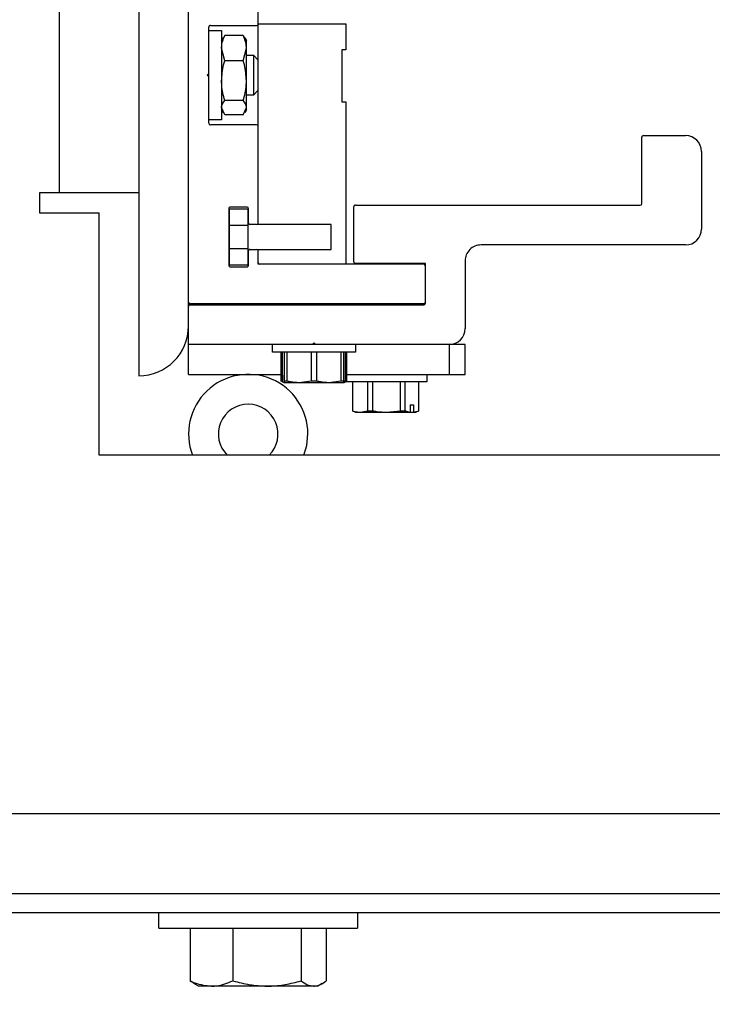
# Model space of a CAD drawing. Header units: inches. Extents: x 170 to 288, y 234 to 248.
# Tile 360 of 480: x 250.244 to 250.535, y 236.321 to 236.734. Entities that reach past the tile are written whole.
import ezdxf

# ---------------------------------------------------------------- set-up
doc = ezdxf.new("R2010")
doc.units = ezdxf.units.IN
doc.header["$LTSCALE"] = 0.25
doc.header["$MEASUREMENT"] = 0
doc.layers.add('ANNOTATIONS', color=1, linetype='Continuous')
doc.layers.add('DETAILS', color=4, linetype='Continuous')
doc.styles.add('ARIAL', font='arial.ttf', dxfattribs={"height": 0.09375})
doc.dimstyles.new('STANDARD$0', dxfattribs={"dimtxt": 0.09375, "dimasz": 0.09375, "dimexe": 0.03125, "dimexo": 0.046875, "dimgap": 0.09, "dimtad": 0, "dimtih": 1, "dimtoh": 1, "dimdec": 4, "dimzin": 0, "dimdsep": 46, "dimtxsty": 'ARIAL', "dimcen": 0.09, "dimadec": 0, "dimazin": 0, "dimtfac": 1, "dimtdec": 4, "dimtofl": 0, "dimtmove": 0, "dimatfit": 1, "dimfxl": 1, "dimtolj": 1, "dimtzin": 0, "dimarcsym": 0})

# ---------------------------------------------------------------- blocks, each defined once
blk = doc.blocks.new('*D85')
at = {"layer": 'ANNOTATIONS', "color": 0, "lineweight": -2, "transparency": 16777216}
for p, q in [((250.6324351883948, 236.3372394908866), (250.6324351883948, 236.104204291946)), ((249.4858155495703, 236.3094175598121), (249.4858155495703, 236.104204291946)), ((249.5795655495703, 236.135454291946), (249.7631584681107, 236.135454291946)), ((250.5386851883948, 236.135454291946), (250.3333784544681, 236.135454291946))]:
    blk.add_line(p, q, dxfattribs=at)
at = {"layer": 'ANNOTATIONS', "color": 0, "transparency": 16777216}
for points in [[(249.5795655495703, 236.151079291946), (249.5795655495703, 236.119829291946), (249.4858155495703, 236.135454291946)], [(250.5386851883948, 236.151079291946), (250.5386851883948, 236.119829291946), (250.6324351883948, 236.135454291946)]]:
    blk.add_solid(points, dxfattribs=at)
at = {"layer": 'defpoints', "color": 0, "transparency": 16777216}
for p in [(250.6324351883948, 236.3841144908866), (249.4858155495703, 236.3562925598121), (250.6324351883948, 236.135454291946)]:
    blk.add_point(p, dxfattribs=at)
at = {"layer": 'ANNOTATIONS', "color": 0, "transparency": 16777216, "insert": (250.0482684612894, 236.135454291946), "char_height": 0.09375, "attachment_point": 5, "style": 'ARIAL'}
blk.add_mtext('\\A1;17 1/4"', dxfattribs=at)

msp = doc.modelspace()

# ---------------------------------------------------------------- linework, layer by layer
at = {"layer": 'DETAILS'}
for p, q in [((250.2939905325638, 236.9856602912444), (250.2939905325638, 236.5848969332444)), ((250.2605935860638, 236.9288854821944), (250.2605935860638, 236.6617099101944)), ((250.3148636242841, 236.5854905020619), (250.3148636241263, 236.9313902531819)), ((250.3440859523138, 236.648461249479), (250.3440859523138, 236.76478123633)), ((250.3233798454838, 236.690973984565), (250.3233798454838, 236.73138428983)), ((250.3240477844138, 236.73205222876), (250.3434180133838, 236.73205222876)), ((250.3440859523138, 236.7327425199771), (250.3809014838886, 236.7327425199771)), ((250.3809014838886, 236.7327425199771), (250.3809014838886, 236.7218293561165)), ((250.3233798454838, 236.7299482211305), (250.3287233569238, 236.7299482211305)), ((250.3287233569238, 236.7299482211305), (250.3287233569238, 236.6924100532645)), ((250.3287233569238, 236.7257903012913), (250.3293857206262, 236.726937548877)), ((250.3300283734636, 236.7278372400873), (250.3295872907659, 236.7268211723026)), ((250.3378548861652, 236.7278372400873), (250.3300283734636, 236.7278372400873)), ((250.3378548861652, 236.7278372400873), (250.3382959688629, 236.7268211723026)), ((250.3384975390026, 236.7269375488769), (250.339159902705, 236.7257903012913)), ((250.3300283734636, 236.717191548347), (250.3287233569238, 236.7225143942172)), ((250.3378548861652, 236.717191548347), (250.339159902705, 236.7225143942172)), ((250.339159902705, 236.6965679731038), (250.339159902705, 236.7257903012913)), ((250.339159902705, 236.7195283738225), (250.3420988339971, 236.7195283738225)), ((250.3420988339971, 236.7195283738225), (250.3440859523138, 236.7175412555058)), ((250.3420988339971, 236.7195283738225), (250.3420988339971, 236.7028299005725)), ((250.3792316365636, 236.7218293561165), (250.3792316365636, 236.7000029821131)), ((250.3809014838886, 236.7218293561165), (250.3792316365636, 236.7218293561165)), ((250.3378548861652, 236.717191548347), (250.3300283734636, 236.717191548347)), ((250.3227119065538, 236.7111791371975), (250.3233798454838, 236.7118470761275)), ((250.3233798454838, 236.7105111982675), (250.3227119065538, 236.7111791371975)), ((250.3420988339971, 236.7028299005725), (250.339159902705, 236.7028299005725)), ((250.3440859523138, 236.7048170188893), (250.3420988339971, 236.7028299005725)), ((250.3300283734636, 236.6945210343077), (250.3287233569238, 236.6975272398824)), ((250.3378548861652, 236.7005334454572), (250.3300283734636, 236.7005334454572)), ((250.3378548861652, 236.6945210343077), (250.339159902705, 236.6975272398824)), ((250.3792316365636, 236.7000029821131), (250.3809014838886, 236.7000029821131)), ((250.3809014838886, 236.7000029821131), (250.3809014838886, 236.631762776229)), ((250.3293857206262, 236.6954207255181), (250.3287233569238, 236.6965679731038)), ((250.3378548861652, 236.6945210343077), (250.3300283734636, 236.6945210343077)), ((250.339159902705, 236.6965679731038), (250.3384975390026, 236.6954207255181)), ((250.3287233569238, 236.6924100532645), (250.3233798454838, 236.6924100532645)), ((250.3434180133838, 236.690306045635), (250.3240477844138, 236.690306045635)), ((250.5052049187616, 236.6572255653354), (250.5052049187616, 236.6851120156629)), ((250.5058728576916, 236.6857799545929), (250.5235732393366, 236.6857799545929)), ((250.5302526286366, 236.6791005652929), (250.5302526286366, 236.6465385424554)), ((250.2939905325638, 236.6617099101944), (250.2522443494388, 236.6617099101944)), ((250.2522443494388, 236.6617099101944), (250.2522443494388, 236.6533606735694)), ((250.3394103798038, 236.6557257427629), (250.3323970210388, 236.6557257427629)), ((250.3842411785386, 236.6327821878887), (250.3842411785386, 236.6558896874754)), ((250.3849091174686, 236.6565576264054), (250.5045369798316, 236.6565576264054)), ((250.2522443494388, 236.6533606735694), (250.2772920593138, 236.6533606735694)), ((250.2772920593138, 236.5514999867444), (250.2772920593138, 236.6533606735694)), ((250.3317290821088, 236.6550578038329), (250.3317290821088, 236.631345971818)), ((250.3319294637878, 236.6548908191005), (250.3319294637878, 236.6315129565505)), ((250.3398779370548, 236.6548908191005), (250.3319294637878, 236.6548908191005)), ((250.3398779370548, 236.6315129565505), (250.3398779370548, 236.6548908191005)), ((250.3400783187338, 236.6490880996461), (250.3400783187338, 236.6550578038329)), ((250.3319294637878, 236.6482114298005), (250.3398779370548, 236.6482114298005)), ((250.3434180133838, 236.6484201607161), (250.3407462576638, 236.6484201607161)), ((250.3746896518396, 236.648461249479), (250.3440859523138, 236.648461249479)), ((250.3746896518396, 236.6379425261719), (250.3746896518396, 236.648461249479)), ((250.5235732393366, 236.6398591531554), (250.4376762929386, 236.6398591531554)), ((250.3398779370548, 236.6381923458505), (250.3319294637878, 236.6381923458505)), ((250.3400783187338, 236.631345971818), (250.3400783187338, 236.6373156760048)), ((250.3407462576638, 236.6379836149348), (250.3434180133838, 236.6379836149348)), ((250.3440859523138, 236.6379425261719), (250.3746896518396, 236.6379425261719)), ((250.3440859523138, 236.631762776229), (250.3440859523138, 236.6379425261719)), ((250.3319294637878, 236.6315129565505), (250.3398779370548, 236.6315129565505)), ((250.4136304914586, 236.631762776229), (250.3440859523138, 236.631762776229)), ((250.4142984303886, 236.6321142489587), (250.3849091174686, 236.6321142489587)), ((250.4142984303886, 236.6153807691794), (250.4142984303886, 236.6321142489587)), ((250.4309969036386, 236.6331797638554), (250.4309969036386, 236.6046937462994)), ((250.3323970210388, 236.6306780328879), (250.3394103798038, 236.6306780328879)), ((250.4136304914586, 236.615064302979), (250.3155315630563, 236.615064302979)), ((250.3155315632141, 236.6147128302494), (250.4136304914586, 236.6147128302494)), ((250.3609326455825, 236.6147128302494), (250.3603296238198, 236.615064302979)), ((250.3675427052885, 236.614921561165), (250.3653233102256, 236.615064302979)), ((250.3675427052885, 236.614921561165), (250.3675427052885, 236.6147128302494)), ((250.3749823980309, 236.615064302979), (250.3755869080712, 236.6147128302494)), ((250.3753678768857, 236.615064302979), (250.3758104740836, 236.6148073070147)), ((250.375376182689, 236.615064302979), (250.3758101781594, 236.6148122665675)), ((250.3758919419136, 236.6147432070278), (250.3758919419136, 236.6147382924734)), ((250.3910462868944, 236.6147128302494), (250.3910462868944, 236.615064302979)), ((250.3942721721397, 236.6149860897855), (250.3944958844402, 236.6147128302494)), ((250.4045792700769, 236.615064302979), (250.4046847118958, 236.6147128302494)), ((250.4309968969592, 236.5980143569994), (250.3148636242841, 236.5980143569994)), ((250.3501762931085, 236.5948082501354), (250.3501762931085, 236.5980143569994)), ((250.3675427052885, 236.5986822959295), (250.3668747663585, 236.5980143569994)), ((250.3682106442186, 236.5980143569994), (250.3675427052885, 236.5986822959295)), ((250.3849091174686, 236.5980143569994), (250.3849091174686, 236.5948082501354)), ((250.4243175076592, 236.5980143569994), (250.4243175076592, 236.5854905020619)), ((250.4309968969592, 236.5854905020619), (250.4309968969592, 236.5980143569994)), ((250.3849091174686, 236.5948082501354), (250.3501762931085, 236.5948082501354)), ((250.353745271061, 236.5825777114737), (250.353745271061, 236.5948082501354)), ((250.3537644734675, 236.5825777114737), (250.3537644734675, 236.5948082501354)), ((250.3538923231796, 236.5825777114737), (250.3538923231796, 236.5948082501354)), ((250.3542592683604, 236.5825777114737), (250.3542592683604, 236.5948082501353)), ((250.3550188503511, 236.5948082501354), (250.3550188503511, 236.5825777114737)), ((250.3562665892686, 236.5825777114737), (250.3562665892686, 236.5948082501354)), ((250.366294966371, 236.5948082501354), (250.366294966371, 236.5825777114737)), ((250.3687904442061, 236.5825777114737), (250.3687904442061, 236.5948082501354)), ((250.3788188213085, 236.5948082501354), (250.3788188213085, 236.5825777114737)), ((250.3800665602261, 236.5825777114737), (250.3800665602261, 236.5948082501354)), ((250.3808261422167, 236.5825777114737), (250.3808261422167, 236.5948082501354)), ((250.3811930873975, 236.5825777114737), (250.3811930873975, 236.5948082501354)), ((250.3813209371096, 236.5825777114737), (250.3813209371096, 236.5948082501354)), ((250.3813401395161, 236.5825777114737), (250.3813401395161, 236.5948082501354)), ((250.3148636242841, 236.5854905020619), (250.353745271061, 236.5854905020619)), ((250.3813401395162, 236.5854905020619), (250.4309968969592, 236.5854905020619)), ((250.4149542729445, 236.5854905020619), (250.4149542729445, 236.5822843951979)), ((250.3537345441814, 236.5825827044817), (250.3536712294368, 236.582612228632)), ((250.353745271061, 236.5825777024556), (250.3537345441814, 236.5825827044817)), ((250.3548584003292, 236.5820586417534), (250.3544851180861, 236.5822327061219)), ((250.3550188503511, 236.5819838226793), (250.3548584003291, 236.5820586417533)), ((250.3549290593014, 236.5851899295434), (250.3549290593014, 236.5829516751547)), ((250.3549290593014, 236.5851899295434), (250.3550188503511, 236.5851899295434)), ((250.3549290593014, 236.582029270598), (250.355026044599, 236.5819838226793)), ((250.3562665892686, 236.5825777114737), (250.3550188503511, 236.5825777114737)), ((250.3551170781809, 236.5819838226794), (250.3550188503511, 236.582029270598)), ((250.3799683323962, 236.5819838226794), (250.3551170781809, 236.5819838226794)), ((250.366294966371, 236.5825777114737), (250.3612807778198, 236.5819838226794)), ((250.3687904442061, 236.5825777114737), (250.366294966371, 236.5825777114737)), ((250.3788188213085, 236.5825777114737), (250.3738046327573, 236.5819838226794)), ((250.3808261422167, 236.5825777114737), (250.3788188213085, 236.5825777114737)), ((250.3800665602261, 236.582029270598), (250.3799683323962, 236.5819838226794)), ((250.3801563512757, 236.582029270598), (250.3800593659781, 236.5819838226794)), ((250.380600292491, 236.5822327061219), (250.3800665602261, 236.5819838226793)), ((250.3810299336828, 236.5824330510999), (250.380600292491, 236.5822327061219)), ((250.4149542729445, 236.5822843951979), (250.3809796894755, 236.5822843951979)), ((250.3813401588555, 236.5825777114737), (250.3810299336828, 236.5824330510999)), ((250.3813209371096, 236.5825777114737), (250.3811930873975, 236.5825777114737)), ((250.3837904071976, 236.5700538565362), (250.3837904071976, 236.5822843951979)), ((250.3838926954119, 236.5700538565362), (250.3838926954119, 236.5822843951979)), ((250.3899934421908, 236.5822843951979), (250.3899934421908, 236.5700538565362)), ((250.3921925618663, 236.5700538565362), (250.3921925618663, 236.5822843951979)), ((250.4037666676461, 236.5822843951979), (250.4037666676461, 236.5700538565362)), ((250.4058877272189, 236.5700538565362), (250.4058877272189, 236.5822843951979)), ((250.4113610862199, 236.5822843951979), (250.4113610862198, 236.5700538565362)), ((250.4113853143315, 236.5822843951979), (250.4113853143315, 236.5700538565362)), ((250.385064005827, 236.5694599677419), (250.3837904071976, 236.5700538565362)), ((250.3838926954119, 236.5700538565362), (250.3837904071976, 236.5700538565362)), ((250.410111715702, 236.5694599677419), (250.385064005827, 236.5694599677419)), ((250.3899934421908, 236.5700538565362), (250.3869430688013, 236.5694599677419)), ((250.3921925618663, 236.5700538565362), (250.3899934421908, 236.5700538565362)), ((250.4037666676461, 236.5700538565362), (250.3979796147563, 236.5694599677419)), ((250.4058877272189, 236.5700538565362), (250.4037666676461, 236.5700538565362)), ((250.4078844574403, 236.5695054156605), (250.4077978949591, 236.5694599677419)), ((250.4078844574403, 236.5726660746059), (250.4093643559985, 236.5726660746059)), ((250.4078844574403, 236.5726660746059), (250.4078844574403, 236.5695054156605)), ((250.4092777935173, 236.5694599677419), (250.4093643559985, 236.5695054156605)), ((250.4093643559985, 236.5726660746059), (250.4093643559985, 236.5695054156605)), ((250.4113853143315, 236.5700538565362), (250.410111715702, 236.5694599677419)), ((250.4113853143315, 236.5700538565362), (250.4113610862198, 236.5700538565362)), ((250.5444676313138, 236.5514999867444), (250.2772920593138, 236.5514999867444)), ((250.5444676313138, 236.4008129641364), (249.6093531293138, 236.4008129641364)), ((249.5136374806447, 236.3674160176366), (250.6077882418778, 236.3674160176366)), ((249.4973397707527, 236.3594675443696), (250.6077882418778, 236.3594675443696)), ((250.3023397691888, 236.3527881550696), (250.3023397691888, 236.3594675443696)), ((250.3858321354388, 236.3594675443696), (250.3858321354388, 236.3527881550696)), ((250.3023397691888, 236.3527881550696), (250.3858321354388, 236.3527881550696)), ((250.3154866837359, 236.3527881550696), (250.3154866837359, 236.3307123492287)), ((250.3335211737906, 236.3527881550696), (250.3335211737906, 236.3307123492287)), ((250.3621204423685, 236.3527881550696), (250.3621204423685, 236.3307123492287)), ((250.3726852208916, 236.3527881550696), (250.3726852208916, 236.3307123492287)), ((250.3171795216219, 236.3296343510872), (250.3154866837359, 236.3307123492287)), ((250.3190382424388, 236.3284751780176), (250.3171422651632, 236.329569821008)), ((250.3710296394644, 236.329569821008), (250.3691336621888, 236.3284751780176)), ((250.3691336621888, 236.3284751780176), (250.3190382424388, 236.3284751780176))]:
    msp.add_line(p, q, dxfattribs=at)
at = {"layer": 'DETAILS', "flags": 128}
msp.add_lwpolyline([(250.3633082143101, 236.5514999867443), (250.3644777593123, 236.5555562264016), (250.3649590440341, 236.5604427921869)], dxfattribs=at)
at = {"layer": 'DETAILS'}
msp.add_circle((250.0676566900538, 236.7346671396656), 0.8370133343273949, dxfattribs=at)
for centre, radius, start, end in [((250.3240477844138, 236.73138428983), 0.000667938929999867, 89.99999999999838, 180), ((250.3434180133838, 236.73272016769), 0.0006679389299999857, 270, 0), ((250.3240477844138, 236.690973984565), 0.000667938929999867, 180, 270), ((250.3434180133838, 236.689638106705), 0.0006679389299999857, 0, 89.99999999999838), ((250.5058728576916, 236.6851120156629), 0.0006679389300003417, 89.99999999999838, 180), ((250.5235732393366, 236.6791005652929), 0.006679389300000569, 0, 89.99999999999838), ((250.3323970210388, 236.6550578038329), 0.000667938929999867, 89.99999999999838, 180), ((250.3394103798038, 236.6550578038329), 0.000667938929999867, 0, 89.99999999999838), ((250.3849091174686, 236.6558896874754), 0.0006679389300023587, 89.99999999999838, 180), ((250.5045369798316, 236.6572255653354), 0.000667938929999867, 270, 0), ((250.3407462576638, 236.6490880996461), 0.00066793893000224, 180, 270), ((250.3434180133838, 236.6490880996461), 0.00066793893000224, 270, 0), ((250.5235732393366, 236.6465385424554), 0.006679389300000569, 270, 0), ((250.4376762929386, 236.6331797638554), 0.00667938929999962, 89.99999999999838, 180), ((250.3407462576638, 236.6373156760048), 0.0006679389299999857, 89.99999999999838, 180), ((250.3434180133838, 236.6373156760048), 0.0006679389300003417, 0, 89.99999999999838), ((250.3323970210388, 236.631345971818), 0.0006679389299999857, 180, 270), ((250.3394103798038, 236.631345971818), 0.0006679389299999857, 270, 0), ((250.3447538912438, 236.632430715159), 0.000667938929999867, 180, 270), ((250.3849091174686, 236.6327821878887), 0.0006679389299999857, 180, 270), ((250.4136304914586, 236.631094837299), 0.000667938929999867, 0, 89.99999999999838), ((250.3155315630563, 236.615732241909), 0.0006679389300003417, 180, 270), ((250.3155315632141, 236.6140448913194), 0.0006679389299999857, 89.99999999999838, 180), ((250.4136304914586, 236.615732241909), 0.000667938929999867, 270, 0), ((250.4136304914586, 236.6153807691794), 0.000667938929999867, 270, 0), ((250.2939905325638, 236.6057700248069), 0.0208730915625, 270, 0), ((250.4243175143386, 236.6046937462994), 0.006679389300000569, 270, 0), ((250.3399113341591, 236.5604427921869), 0.025047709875, 0, 200.9179626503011), ((250.3399113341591, 236.5604427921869), 0.0125238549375, 314.4336433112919, 225.5663616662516)]:
    msp.add_arc(centre, radius, start, end, dxfattribs=at)
for points, knots in [([(250.3287233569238, 236.7225143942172), (250.3287246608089, 236.7226405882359), (250.3287432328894, 236.7244380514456), (250.3294091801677, 236.7261994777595), (250.3300283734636, 236.7278372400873)], [0, 0, 0, 0, 0.07020673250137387, 1, 1, 1, 1]), ([(250.339159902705, 236.7225143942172), (250.3391585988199, 236.7226405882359), (250.3391400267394, 236.7244380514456), (250.3384740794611, 236.7261994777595), (250.3378548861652, 236.7278372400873)], [0, 0, 0, 0, 0.07020673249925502, 1, 1, 1, 1]), ([(250.3287233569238, 236.7088624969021), (250.3288896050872, 236.7111001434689), (250.3290991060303, 236.7139199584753), (250.3298693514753, 236.716631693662), (250.3300283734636, 236.717191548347)], [0, 0, 0, 0, 0.7935437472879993, 1, 1, 1, 1]), ([(250.339159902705, 236.7088624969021), (250.3389936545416, 236.7111001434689), (250.3387841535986, 236.7139199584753), (250.3380139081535, 236.716631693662), (250.3378548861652, 236.717191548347)], [0, 0, 0, 0, 0.7935437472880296, 1, 1, 1, 1]), ([(250.3300283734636, 236.7005334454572), (250.3294926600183, 236.702653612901), (250.3287984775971, 236.7054009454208), (250.3287373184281, 236.7082191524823), (250.3287233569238, 236.7088624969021)], [0, 0, 0, 0, 0.7717185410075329, 1, 1, 1, 1]), ([(250.3378548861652, 236.7005334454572), (250.3383905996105, 236.702653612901), (250.3390847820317, 236.7054009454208), (250.3391459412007, 236.7082191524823), (250.339159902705, 236.7088624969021)], [0, 0, 0, 0, 0.7717185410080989, 1, 1, 1, 1]), ([(250.3287233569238, 236.6975272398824), (250.3287246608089, 236.6975985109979), (250.3287432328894, 236.6986136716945), (250.3294091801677, 236.699608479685), (250.3300283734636, 236.7005334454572)], [0, 0, 0, 0, 0.07020673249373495, 1, 1, 1, 1]), ([(250.339159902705, 236.6975272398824), (250.3391585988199, 236.6975985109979), (250.3391400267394, 236.6986136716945), (250.3384740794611, 236.6996084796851), (250.3378548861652, 236.7005334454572)], [0, 0, 0, 0, 0.07020673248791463, 1, 1, 1, 1]), ([(250.3607756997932, 236.6147128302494), (250.3605758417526, 236.6148294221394), (250.360374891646, 236.6149466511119), (250.3601735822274, 236.6150636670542), (250.3601724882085, 236.615064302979)], [0, 0, 0, 0, 0.9945654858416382, 1, 1, 1, 1]), ([(250.3707738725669, 236.6147128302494), (250.3707544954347, 236.6147143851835), (250.3698411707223, 236.614787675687), (250.3686796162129, 236.6148553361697), (250.3675427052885, 236.614921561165)], [0, 0, 0, 0, 0.02121603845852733, 1, 1, 1, 1]), ([(250.3752437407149, 236.6147191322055), (250.3747392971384, 236.6147825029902), (250.3738776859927, 236.6148907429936), (250.3722662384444, 236.6150134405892), (250.3715982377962, 236.615064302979)], [0, 0, 0, 0, 0.5854654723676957, 1, 1, 1, 1]), ([(250.3942721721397, 236.6149860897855), (250.3950010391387, 236.6149371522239), (250.3963014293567, 236.6148498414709), (250.397723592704, 236.6147546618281), (250.3983486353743, 236.6147128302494)], [0, 0, 0, 0, 0.560498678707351, 1, 1, 1, 1]), ([(250.3680335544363, 236.5981914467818), (250.3678699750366, 236.5982019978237), (250.3675627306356, 236.5982218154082), (250.3672550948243, 236.5982415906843), (250.3671112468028, 236.5982508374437)], [0, 0, 0, 0, 0.5324080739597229, 1, 1, 1, 1]), ([(250.3545057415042, 236.5822492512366), (250.3544348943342, 236.5822731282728), (250.3542288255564, 236.5823425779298), (250.3540256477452, 236.5824845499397), (250.3538923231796, 236.5825777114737)], [0, 0, 0, 0, 0.34380351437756, 1, 1, 1, 1]), ([(250.3549290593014, 236.582029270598), (250.354780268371, 236.5821087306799), (250.3545556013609, 236.582228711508), (250.3543340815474, 236.5824896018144), (250.3542592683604, 236.5825777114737)], [0, 0, 0, 0, 0.6622731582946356, 0.9999999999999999, 0.9999999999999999, 0.9999999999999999, 0.9999999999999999]), ([(250.3550188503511, 236.5825777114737), (250.3550188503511, 236.5825514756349), (250.355018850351, 236.5822820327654), (250.355018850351, 236.5821491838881), (250.3550188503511, 236.582029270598)], [0, 0, 0, 0, 0.0973706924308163, 1, 1, 1, 1]), ([(250.3612807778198, 236.5819838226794), (250.3600908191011, 236.5820400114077), (250.3584068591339, 236.5821195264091), (250.3567520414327, 236.5824737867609), (250.3562665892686, 236.5825777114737)], [0, 0, 0, 0, 0.7066431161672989, 1, 1, 1, 1]), ([(250.3738046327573, 236.5819838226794), (250.3726146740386, 236.5820400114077), (250.3709307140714, 236.5821195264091), (250.3692758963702, 236.5824737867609), (250.3687904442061, 236.5825777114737)], [0, 0, 0, 0, 0.7066431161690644, 1, 1, 1, 1]), ([(250.3800665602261, 236.582029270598), (250.3800665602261, 236.5821491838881), (250.3800665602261, 236.5822820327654), (250.3800665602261, 236.5825514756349), (250.3800665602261, 236.5825777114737)], [0, 0, 0, 0, 0.9026293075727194, 1, 1, 1, 1]), ([(250.3801563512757, 236.582029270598), (250.3803589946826, 236.5821491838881), (250.3805834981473, 236.5822820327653), (250.3808046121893, 236.5825514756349), (250.3808261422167, 236.5825777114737)], [0, 0, 0, 0, 0.9026293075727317, 1, 1, 1, 1]), ([(250.3805786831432, 236.5822826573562), (250.3807457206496, 236.5823398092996), (250.3809517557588, 236.582410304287), (250.3811546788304, 236.5825510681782), (250.3811930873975, 236.5825777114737)], [0, 0, 0, 0, 0.8107235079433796, 0.9999999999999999, 0.9999999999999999, 0.9999999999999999, 0.9999999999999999]), ([(250.3809942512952, 236.5824419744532), (250.3810528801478, 236.5824586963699), (250.3811625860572, 236.5824899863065), (250.3812706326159, 236.5825498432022), (250.3813209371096, 236.5825777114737)], [0, 0, 0, 0, 0.5344183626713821, 1, 1, 1, 1]), ([(250.3869430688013, 236.5694599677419), (250.3862191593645, 236.5695161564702), (250.3851947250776, 236.5695956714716), (250.3841880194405, 236.5699499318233), (250.3838926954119, 236.5700538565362)], [0, 0, 0, 0, 0.70664311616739, 1, 1, 1, 1]), ([(250.3979796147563, 236.5694599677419), (250.3966062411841, 236.5695161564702), (250.3946627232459, 236.5695956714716), (250.3927528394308, 236.5699499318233), (250.3921925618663, 236.5700538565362)], [0, 0, 0, 0, 0.7066431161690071, 0.9999999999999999, 0.9999999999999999, 0.9999999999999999, 0.9999999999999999]), ([(250.4078844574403, 236.5695054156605), (250.4072803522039, 236.5696253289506), (250.4066110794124, 236.5697581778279), (250.4059519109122, 236.5700276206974), (250.4058877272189, 236.5700538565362)], [0, 0, 0, 0, 0.9026293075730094, 0.9999999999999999, 0.9999999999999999, 0.9999999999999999, 0.9999999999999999]), ([(250.4113610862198, 236.5700538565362), (250.411138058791, 236.569965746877), (250.4104776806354, 236.5697048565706), (250.4098079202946, 236.5695848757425), (250.4093643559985, 236.5695054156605)], [0, 0, 0, 0, 0.3377268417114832, 0.9999999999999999, 0.9999999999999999, 0.9999999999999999, 0.9999999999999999]), ([(250.3154866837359, 236.3307123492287), (250.3161604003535, 236.3304104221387), (250.3190977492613, 236.3290940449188), (250.3221509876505, 236.3287445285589), (250.3245039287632, 236.3284751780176)], [0, 0, 0, 0, 0.229362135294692, 1, 1, 1, 1]), ([(250.3245039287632, 236.3284751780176), (250.3252555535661, 236.328503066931), (250.3283071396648, 236.3286162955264), (250.3312803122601, 236.3298115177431), (250.3335211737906, 236.3307123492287)], [0, 0, 0, 0, 0.2463062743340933, 1, 1, 1, 1]), ([(250.3335211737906, 236.3307123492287), (250.3358434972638, 236.3300870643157), (250.3405307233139, 236.3288250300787), (250.3453761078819, 236.3285924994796), (250.3478208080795, 236.3284751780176)], [0, 0, 0, 0, 0.4954579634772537, 1, 1, 1, 1]), ([(250.3478208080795, 236.3284751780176), (250.3481597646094, 236.328477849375), (250.3507265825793, 236.3284980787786), (250.3555661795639, 236.3289866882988), (250.3599223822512, 236.3301336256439), (250.3621204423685, 236.3307123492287)], [0, 0, 0, 0, 0.07009191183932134, 0.5307854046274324, 1, 1, 1, 1]), ([(250.3621204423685, 236.3307123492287), (250.3629783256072, 236.3300870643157), (250.3647098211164, 236.3288250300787), (250.3664997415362, 236.3285924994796), (250.36740283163, 236.3284751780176)], [0, 0, 0, 0, 0.4954579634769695, 0.9999999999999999, 0.9999999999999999, 0.9999999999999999, 0.9999999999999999]), ([(250.36740283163, 236.3284751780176), (250.3675280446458, 236.3284778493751), (250.3684762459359, 236.3284980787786), (250.3702640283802, 236.3289866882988), (250.3718732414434, 236.3301336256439), (250.3726852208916, 236.3307123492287)], [0, 0, 0, 0, 0.07009191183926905, 0.5307854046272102, 1, 1, 1, 1])]:
    msp.add_open_spline(points, degree=3, knots=knots, dxfattribs=at)

# ---------------------------------------------------------------- dimensions: what is measured, and where the dimension line sits
at = {"layer": 'ANNOTATIONS'}
dim = msp.add_linear_dim(base=(250.6324351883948, 236.135454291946), p1=(249.4858155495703, 236.3562925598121), p2=(250.6324351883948, 236.3841144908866), text='17 1/4"', dimstyle='STANDARD$0', dxfattribs=at)
dim.commit()
dim.dimension.update_dxf_attribs({"geometry": '*D85', "text_midpoint": (250.0482684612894, 236.135454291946), "dimtype": 160})

doc.saveas('drawing.dxf')
